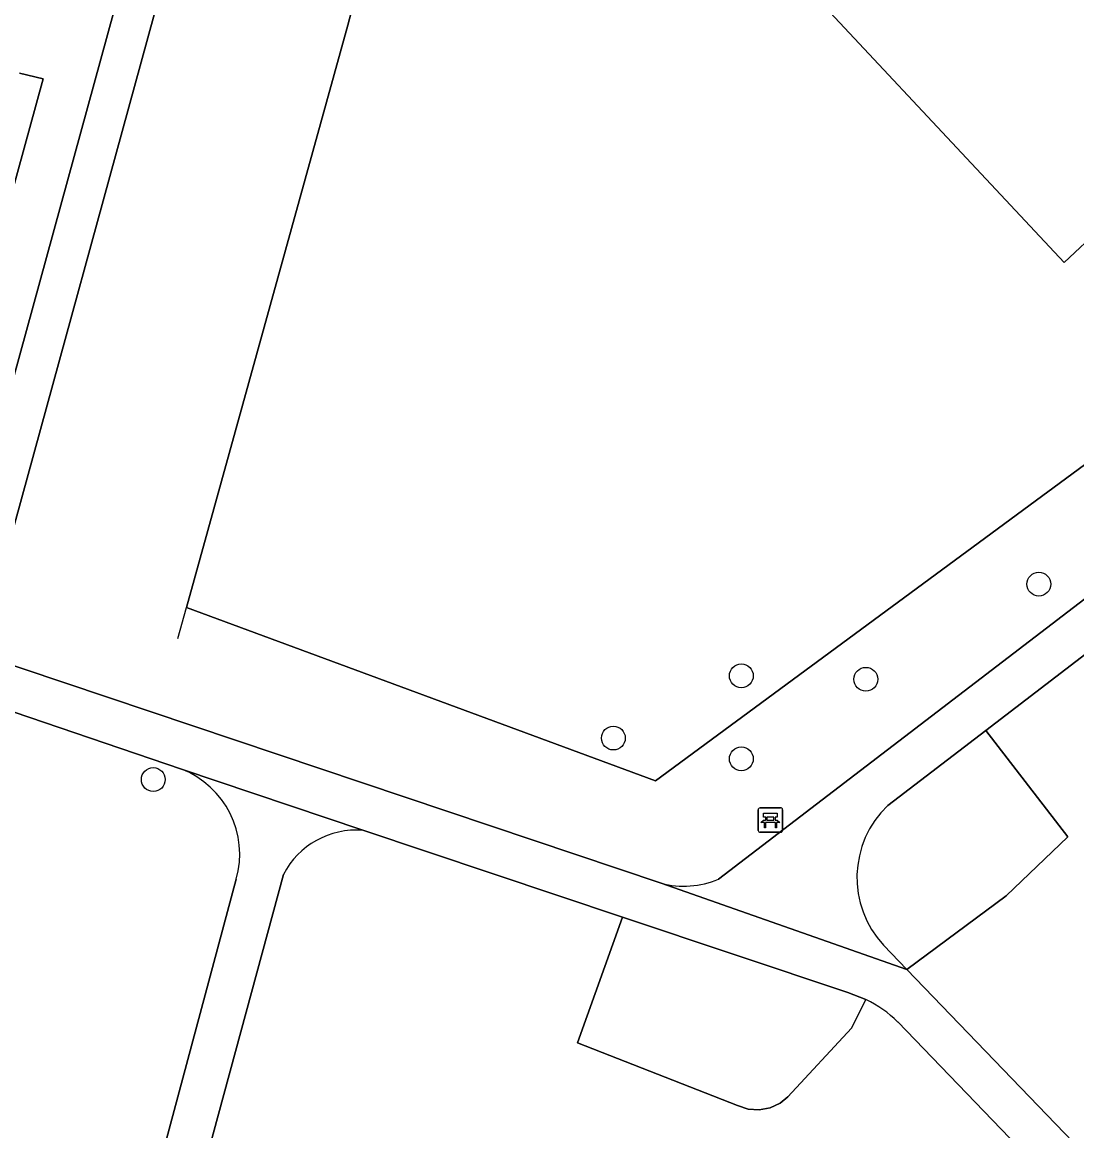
# Model space of a CAD drawing. Extents: x 162661 to 163484, y 380247 to 381230.
# Drawn here: x 163145.52 to 163188.82, y 381095.17 to 381140.68 of the extents above; entities that cross this region are included whole.
import ezdxf

# ---------------------------------------------------------------- set-up
doc = ezdxf.new("R2010")
doc.units = 0
for name, color, linetype in [('IMGEO_Bank', 7, 'Continuous'), ('IMGEO_Berm_open', 7, 'Continuous'), ('IMGEO_Boom', 7, 'Continuous'), ('IMGEO_Erf', 7, 'Continuous'), ('IMGEO_Fietspad_open', 7, 'Continuous'), ('IMGEO_Groenvoorziening', 7, 'Continuous'), ('IMGEO_Hek', 7, 'Continuous'), ('IMGEO_Loofbos', 7, 'Continuous'), ('IMGEO_Pand', 7, 'Continuous'), ('IMGEO_Voetpad_halfverhard', 7, 'Continuous'), ('IMGEO_Voetpad_open', 7, 'Continuous')]:
    doc.layers.add(name, color=color, linetype=linetype)

msp = doc.modelspace()

# ---------------------------------------------------------------- linework, layer by layer
at = {"layer": 'IMGEO_Bank'}
for p, q in [((163175.738, 381107.503), (163175.738, 381108.344)), ((163175.738, 381108.344), (163175.738, 381107.503)), ((163175.813, 381108.428), (163176.654, 381108.428)), ((163176.654, 381108.428), (163175.813, 381108.428)), ((163176.738, 381108.353), (163176.738, 381107.512)), ((163176.738, 381107.512), (163176.738, 381108.353)), ((163176.435, 381107.826), (163176.042, 381107.826)), ((163176.047, 381107.934), (163176.047, 381108.04)), ((163176.091, 381108.04), (163176.091, 381107.934)), ((163176.379, 381108.046), (163176.097, 381108.046)), ((163176.097, 381107.928), (163176.379, 381107.928)), ((163176.385, 381107.934), (163176.385, 381108.04)), ((163176.429, 381108.04), (163176.429, 381107.934)), ((163176.663, 381107.428), (163175.822, 381107.428)), ((163175.822, 381107.428), (163176.663, 381107.428))]:
    msp.add_line(p, q, dxfattribs=at)
for points in [[(163175.985, 381107.826), (163175.843, 381107.826), (163175.955, 381107.928), (163176.041, 381107.928)], [(163176.041, 381108.046), (163175.955, 381108.046), (163175.955, 381108.207), (163176.518, 381108.207), (163176.518, 381108.046), (163176.435, 381108.046)], [(163176.035, 381107.819), (163176.035, 381107.612), (163175.992, 381107.612), (163175.992, 381107.819)], [(163176.435, 381107.928), (163176.518, 381107.928), (163176.63, 381107.826), (163176.491, 381107.826)], [(163176.485, 381107.819), (163176.485, 381107.612), (163176.441, 381107.612), (163176.441, 381107.819)]]:
    msp.add_lwpolyline(points, dxfattribs=at)
for centre, radius, start, end in [((163175.816, 381108.35), 0.0779, 92.4484, 184.2845), ((163175.816, 381108.35), 0.0779, 92.4484, 184.2845), ((163176.66, 381108.35), 0.0779, 2.4484, 94.2845), ((163176.66, 381108.35), 0.0779, 2.4484, 94.2845), ((163175.985, 381107.819), 0.00671, 2.8957, 87.1043), ((163176.042, 381107.819), 0.00671, 92.8957, 177.1043), ((163176.04, 381108.039), 0.00671, 2.8957, 87.1043), ((163176.04, 381107.935), 0.00671, 272.8957, 357.1043), ((163176.097, 381108.039), 0.00671, 92.8957, 177.1043), ((163176.097, 381107.935), 0.00671, 182.8957, 267.1043), ((163176.379, 381108.039), 0.00671, 2.8957, 87.1043), ((163176.379, 381107.935), 0.00671, 272.8957, 357.1043), ((163176.436, 381108.039), 0.00671, 92.8957, 177.1043), ((163176.436, 381107.935), 0.00671, 182.8957, 267.1043), ((163176.434, 381107.819), 0.00671, 2.8957, 87.1043), ((163176.491, 381107.819), 0.00671, 92.8957, 177.1043), ((163175.816, 381107.506), 0.0779, 182.4484, 274.2845), ((163175.816, 381107.506), 0.0779, 182.4484, 274.2845), ((163176.66, 381107.506), 0.0779, 272.4484, 4.2845), ((163176.66, 381107.506), 0.0779, 272.4484, 4.2845)]:
    msp.add_arc(centre, radius, start, end, dxfattribs=at)
at = {"layer": 'IMGEO_Berm_open'}
for points in [[(163144.796, 381138.232), (163144.311, 381136.012), (163143.759, 381133.669), (163143.543, 381132.838), (163143.035, 381130.883), (163142.304, 381127.974), (163120.284, 381048.133), (163121.552, 381047.782), (163146.378, 381138.353)], [(163146.378, 381138.353), (163145.418, 381138.58)]]:
    msp.add_lwpolyline(points, dxfattribs=at)
at = {"layer": 'IMGEO_Boom'}
for centre in [(163187.257, 381117.611), (163175.045, 381113.847), (163180.156, 381113.705), (163169.791, 381111.292), (163175.045, 381110.44), (163150.906, 381109.588)]:
    msp.add_circle(centre, 0.489, dxfattribs=at)
at = {"layer": 'IMGEO_Erf'}
for points in [[(163185.468, 381170.109), (163185.803, 381170.433), (163184.607, 381171.672), (163174.993, 381181.631), (163172.387, 381184.371), (163170.634, 381181.219), (163168.737, 381177.81), (163167.586, 381173.451), (163158.896, 381140.547), (163152.265, 381116.648), (163171.519, 381109.536), (163213.453, 381140.413), (163207.843, 381146.366)], [(163181.665, 381166.536), (163189.159, 381158.528), (163202.583, 381144.183), (163198.932, 381140.767), (163188.295, 381130.814), (163174.872, 381145.158), (163174.102, 381145.989), (163167.364, 381153.198), (163178.103, 381163.214)]]:
    msp.add_lwpolyline(points, close=True, dxfattribs=at)
at = {"layer": 'IMGEO_Fietspad_open'}
for points in [[(163122.059, 381041.777), (163155.986, 381165.59)], [(163145.418, 381138.58), (163146.378, 381138.353), (163121.552, 381047.782), (163120.641, 381044.463)]]:
    msp.add_lwpolyline(points, dxfattribs=at)
at = {"layer": 'IMGEO_Groenvoorziening'}
for points in [[(163221.736, 381110.562), (163205.378, 381127.154), (163185.077, 381111.602), (163188.453, 381107.232), (163185.916, 381104.822), (163181.838, 381101.796), (163194.064, 381089.109), (163197.533, 381085.509), (163201.94, 381089.082), (163206.811, 381093.132), (163212.113, 381097.704)], [(163180.884, 381102.786), (163181.838, 381101.796), (163185.916, 381104.822), (163188.453, 381107.232), (163185.077, 381111.602), (163181.06, 381108.525)], [(163180.162, 381100.561), (163179.566, 381099.382), (163176.953, 381096.567), (163176.638, 381096.306), (163176.225, 381096.11), (163175.775, 381096.026), (163175.319, 381096.063), (163174.888, 381096.216), (163168.326, 381098.781), (163170.161, 381103.941), (163159.501, 381107.506)], [(163156.244, 381105.697), (163151.836, 381089.391), (163161.876, 381081.272), (163167.224, 381071.204), (163158.556, 381063.09), (163152.156, 381056.698), (163153.181, 381054.858), (163162.172, 381060.44), (163163.253, 381061.119)], [(163187.377, 381077.705), (163192.481, 381081.536), (163196.141, 381084.403), (163192.068, 381088.633), (163181.471, 381099.638)]]:
    msp.add_lwpolyline(points, dxfattribs=at)
msp.add_lwpolyline([(163170.161, 381103.941), (163168.326, 381098.781), (163174.888, 381096.216), (163175.319, 381096.063), (163175.775, 381096.026), (163176.225, 381096.11), (163176.638, 381096.306), (163176.953, 381096.567), (163179.566, 381099.382), (163180.162, 381100.561), (163179.421, 381100.845)], close=True, dxfattribs=at)
for centre, radius, start, end in [((163183.871, 381105.567), 4.081, 133.5361, 222.9508), ((163159.244, 381104.132), 3.384, 85.6485, 152.4488), ((163178.066, 381096.199), 4.839, 45.2858, 64.3375)]:
    msp.add_arc(centre, radius, start, end, dxfattribs=at)
at = {"layer": 'IMGEO_Hek'}
for points in [[(163167.586, 381173.451), (163158.896, 381140.547), (163152.265, 381116.648)], [(163152.265, 381116.648), (163171.519, 381109.536), (163213.453, 381140.413)], [(163151.911, 381115.372), (163152.265, 381116.648)]]:
    msp.add_lwpolyline(points, dxfattribs=at)
at = {"layer": 'IMGEO_Loofbos'}
for points in [[(163216.323, 381133.338), (163218.379, 381135.186), (163213.453, 381140.413), (163171.519, 381109.536), (163152.265, 381116.648), (163158.896, 381140.547), (163167.586, 381173.451), (163161.691, 381175.251), (163157.708, 381175.804)], [(163157.663, 381165.515), (163144.721, 381118.272), (163143.753, 381114.731), (163171.755, 381105.332)], [(163174.107, 381105.502), (163207.515, 381131.061)], [(163152.057, 381110.02), (163143.286, 381113.001), (163142.818, 381111.304), (163126.122, 381050.824), (163125.357, 381048.016), (163136.766, 381045.187)], [(163147.764, 381063.461), (163147.553, 381074.479), (163147.589, 381075.261), (163148.69, 381084.213), (163148.868, 381085.189), (163154.309, 381105.497)]]:
    msp.add_lwpolyline(points, dxfattribs=at)
for centre, radius, start, end in [((163150.695, 381106.52), 3.756, 344.2028, 68.7346), ((163172.68, 381108.884), 3.671, 255.3993, 292.8689)]:
    msp.add_arc(centre, radius, start, end, dxfattribs=at)
at = {"layer": 'IMGEO_Pand'}
msp.add_lwpolyline([(163188.999, 381158.378), (163185.509, 381155.112), (163174.872, 381145.158), (163188.295, 381130.814), (163198.932, 381140.767), (163202.583, 381144.183), (163189.159, 381158.528)], close=True, dxfattribs=at)
at = {"layer": 'IMGEO_Voetpad_halfverhard'}
for points in [[(163207.515, 381131.061), (163174.107, 381105.502)], [(163181.06, 381108.525), (163185.077, 381111.602), (163205.378, 381127.154)], [(163171.755, 381105.332), (163143.753, 381114.731), (163143.286, 381113.001), (163152.057, 381110.02), (163159.501, 381107.506), (163170.161, 381103.941), (163179.421, 381100.845), (163180.162, 381100.561)], [(163159.501, 381107.506), (163152.057, 381110.02)], [(163149.534, 381063.709), (163149.352, 381074.702), (163149.419, 381075.499), (163150.545, 381084.448), (163150.764, 381085.424), (163151.836, 381089.391), (163156.244, 381105.697)], [(163154.309, 381105.497), (163148.868, 381085.189), (163148.69, 381084.213), (163147.589, 381075.261), (163147.553, 381074.479), (163147.764, 381063.461)], [(163171.755, 381105.332), (163181.838, 381101.796), (163180.884, 381102.786)], [(163181.471, 381099.638), (163192.068, 381088.633), (163196.141, 381084.403), (163197.533, 381085.509), (163194.064, 381089.109), (163181.838, 381101.796), (163171.755, 381105.332)]]:
    msp.add_lwpolyline(points, dxfattribs=at)
for centre, radius, start, end in [((163150.695, 381106.52), 3.756, 344.2028, 68.7346), ((163183.871, 381105.567), 4.081, 133.5361, 222.9508), ((163159.244, 381104.132), 3.384, 85.6485, 152.4488), ((163172.68, 381108.884), 3.671, 255.3993, 292.8689), ((163178.066, 381096.199), 4.839, 45.2858, 64.3375)]:
    msp.add_arc(centre, radius, start, end, dxfattribs=at)
at = {"layer": 'IMGEO_Voetpad_open'}
for points in [[(163155.986, 381165.59), (163122.059, 381041.777)], [(163142.818, 381111.304), (163143.286, 381113.001), (163143.753, 381114.731), (163144.721, 381118.272), (163157.663, 381165.515)]]:
    msp.add_lwpolyline(points, dxfattribs=at)

doc.saveas('drawing.dxf')
